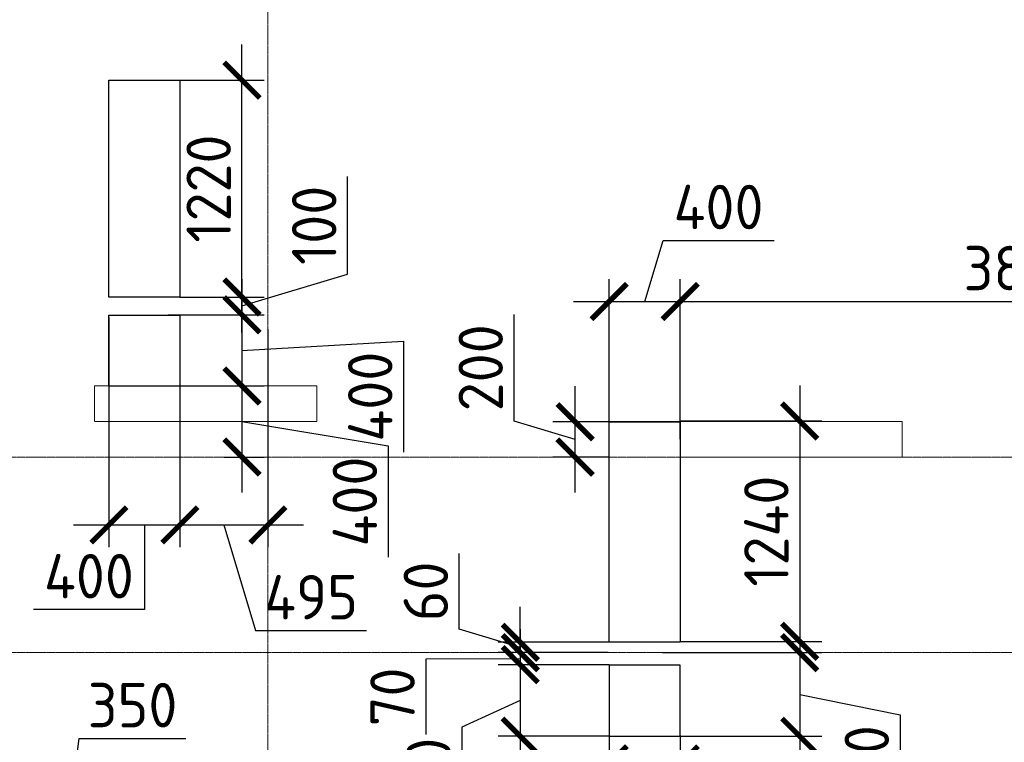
# Model space of a CAD drawing. Header units: millimetres. Extents: x -42044588 to 856694, y -806701 to 941911.
# Tile 883 of 1056: x -156715 to -151174, y -129104 to -125039. Entities that reach past the tile are written whole.
import ezdxf

# ---------------------------------------------------------------- set-up
doc = ezdxf.new("R2010")
doc.units = ezdxf.units.MM
for name, pattern in [('______5', [1100, 800, -100, 100, -100]), ('DASHED', [7, 5, -2, 0]), ('осевая', [50.8, 31.75, -6.35, 6.35, -6.35])]:
    doc.linetypes.add(name, pattern=pattern)
doc.layers.add('Колонна_ бетон', color=7, linetype='Continuous', lineweight=50, true_color=0xb4b496)
for name, color, linetype, lineweight in [('Оси', 40, '______5', 18), ('Перекрытие ж_бетон', 1, 'Continuous', 30), ('РАЗМЕРЫ', 1, 'Continuous', 9)]:
    doc.layers.add(name, color=color, linetype=linetype, lineweight=lineweight)
doc.styles.add('GOST-2.304_Type-B', font='GOST_Common.ttf')
doc.dimstyles.new('СПДС', dxfattribs={"dimscale": 100, "dimtxt": 2.5, "dimasz": 2, "dimexe": 1.25, "dimexo": 0, "dimtad": 1, "dimdec": 0, "dimrnd": 5, "dimtxsty": 'GOST-2.304_Type-B', "dimblk": 'ARCHTICK', "dimcen": 2.5, "dimdle": 2, "dimclrd": 1, "dimclre": 1, "dimclrt": 1, "dimadec": 0, "dimazin": 2, "dimtfac": 0.75, "dimtdec": 0, "dimtmove": 1, "dimatfit": 3, "dimfxl": 0, "dimtolj": 1, "dimarcsym": 0})

# ---------------------------------------------------------------- blocks, each defined once
blk = doc.blocks.new('оси блок 2')
at = {"layer": 'Оси', "color": 16, "linetype": 'осевая', "lineweight": 0, "ltscale": 0.25, "transparency": 33554687}
for p, q in [((-45104.7, -322543), (-45104.7, -347914.1)), ((-89822.3, -332401.3), (-37238.5, -332401.3)), ((-89822.3, -333501.3), (-37238.5, -333501.3))]:
    blk.add_line(p, q, dxfattribs=at)
blk = doc.blocks.new('подложка стн 1-го этажа')
at = {"layer": 'Колонна_ бетон', "color": 252, "linetype": 'DASHED', "lineweight": 0, "ltscale": 0.5, "true_color": 0x939598, "transparency": 33554687}
for p, q in [((47668.8, 20411.8, -200), (47668.8, 20211.8, -200)), ((48918.8, 20411.8, -200), (47668.8, 20411.8, -200)), ((47668.8, 20411.8, -200), (47668.8, 20411.8, -200)), ((48918.8, 20411.8, -200), (48918.8, 20411.8, -200)), ((48918.8, 20211.8, -200), (48918.8, 20411.8, -200)), ((47668.8, 20211.8, -200), (47668.8, 20211.8, -200)), ((48918.8, 20211.8, -200), (47668.8, 20211.8, -200)), ((48918.8, 20211.8, -200), (48918.8, 20211.8, -200)), ((50963.8, 20211.8, -200), (50963.8, 20011.8, -200)), ((50963.8, 20211.8, -200), (50963.8, 20211.8, -200)), ((52213.8, 20211.8, -200), (50963.8, 20211.8, -200)), ((52213.8, 20211.8, -200), (52213.8, 20011.8, -200)), ((52213.8, 20211.8, -200), (52213.8, 20211.8, -200)), ((50963.8, 20011.8, -200), (50963.8, 20011.8, -200)), ((50963.8, 20011.8, -200), (52213.8, 20011.8, -200)), ((52213.8, 20011.8, -200), (52213.8, 20011.8, -200))]:
    blk.add_line(p, q, dxfattribs=at)
blk = doc.blocks.new('_ArchTick')
at = {"color": 0, "linetype": 'ByBlock', "const_width": 0.15}
blk.add_lwpolyline([(-0.5, -0.5), (0.5, 0.5)], dxfattribs=at)
blk = doc.blocks.new('*D2943')
at = {"layer": 'DEFPOINTS', "color": 0, "transparency": 16777216}
for p in [(-153097.7, -128599.5), (-153183.6, -129069.5), (-152325.8, -129069.5)]:
    blk.add_point(p, dxfattribs=at)
at = {"layer": 'РАЗМЕРЫ', "color": 1, "lineweight": -2, "transparency": 16777216}
for p, q in [((-152325.8, -128399.5), (-152325.8, -129269.5)), ((-153097.7, -128599.5), (-152200.8, -128599.5)), ((-152325.8, -128834.5), (-151760.6, -128949.6)), ((-151760.6, -128949.6), (-151760.6, -129574.6)), ((-153183.6, -129069.5), (-152200.8, -129069.5))]:
    blk.add_line(p, q, dxfattribs=at)
at = {"layer": 'РАЗМЕРЫ', "color": 1, "lineweight": -2, "transparency": 16777216, "xscale": 200, "yscale": 200, "zscale": 200}
for p, rotation in [((-152325.8, -128599.5), 90), ((-152325.8, -129069.5), 270)]:
    blk.add_blockref('_ArchTick', p, dxfattribs=dict(at, rotation=rotation))
at = {"layer": 'РАЗМЕРЫ', "color": 1, "lineweight": 0, "transparency": 16777216, "insert": (-151948.1, -129262.1), "char_height": 250, "attachment_point": 5, "rotation": 90, "style": 'GOST-2.304_Type-B'}
blk.add_mtext('\\A1;470', dxfattribs=at)
blk = doc.blocks.new('*D2944')
at = {"layer": 'DEFPOINTS', "color": 0, "transparency": 16777216}
for p in [(-156212.9, -126714.6, 4500), (-155813.3, -126766.8), (-155813.3, -127881.2)]:
    blk.add_point(p, dxfattribs=at)
at = {"layer": 'РАЗМЕРЫ', "color": 1, "lineweight": -2, "transparency": 16777216}
for p, q in [((-156212.9, -126714.6), (-156212.9, -128006.2)), ((-155813.3, -126766.8), (-155813.3, -128006.2)), ((-156412.9, -127881.2), (-155613.3, -127881.2)), ((-156013.1, -127881.2), (-156012.8, -128356.9)), ((-156012.8, -128356.9), (-156637.8, -128356.9))]:
    blk.add_line(p, q, dxfattribs=at)
at = {"layer": 'РАЗМЕРЫ', "color": 1, "lineweight": -2, "transparency": 16777216, "xscale": 200, "yscale": 200, "zscale": 200, "rotation": 180}
blk.add_blockref('_ArchTick', (-156212.9, -127881.2), dxfattribs=at)
at = {"layer": 'РАЗМЕРЫ', "color": 1, "lineweight": -2, "transparency": 16777216, "xscale": 200, "yscale": 200, "zscale": 200}
blk.add_blockref('_ArchTick', (-155813.3, -127881.2), dxfattribs=at)
at = {"layer": 'РАЗМЕРЫ', "color": 1, "lineweight": 0, "transparency": 16777216, "insert": (-156325.3, -128169.4), "char_height": 250, "attachment_point": 5, "style": 'GOST-2.304_Type-B'}
blk.add_mtext('\\A1;400', dxfattribs=at)
blk = doc.blocks.new('*D2945')
at = {"layer": 'DEFPOINTS', "color": 0, "transparency": 16777216}
for p in [(-155878.4, -126699.4, 4500), (-155815.3, -127099.5), (-155463.9, -127099.5)]:
    blk.add_point(p, dxfattribs=at)
at = {"layer": 'РАЗМЕРЫ', "color": 1, "lineweight": -2, "transparency": 16777216}
for p, q in [((-155463.9, -126499.4), (-155463.9, -127299.5)), ((-155878.4, -126699.4), (-155338.9, -126699.4)), ((-155463.9, -126899.5), (-154554.7, -126847)), ((-154554.7, -126847), (-154554.7, -127472)), ((-155815.3, -127099.5), (-155338.9, -127099.5))]:
    blk.add_line(p, q, dxfattribs=at)
at = {"layer": 'РАЗМЕРЫ', "color": 1, "lineweight": -2, "transparency": 16777216, "xscale": 200, "yscale": 200, "zscale": 200}
for p, rotation in [((-155463.9, -126699.4), 90), ((-155463.9, -127099.5), 270)]:
    blk.add_blockref('_ArchTick', p, dxfattribs=dict(at, rotation=rotation))
at = {"layer": 'РАЗМЕРЫ', "color": 1, "lineweight": 0, "transparency": 16777216, "insert": (-154742.2, -127159.5), "char_height": 250, "attachment_point": 5, "rotation": 90, "style": 'GOST-2.304_Type-B'}
blk.add_mtext('\\A1;400', dxfattribs=at)
blk = doc.blocks.new('*D2972')
at = {"layer": 'DEFPOINTS', "color": 0, "transparency": 16777216}
for p in [(-155815.3, -127099.5), (-155564.1, -127499.5), (-155463.9, -127499.5)]:
    blk.add_point(p, dxfattribs=at)
at = {"layer": 'РАЗМЕРЫ', "color": 1, "lineweight": -2, "transparency": 16777216}
for p, q in [((-155463.9, -126899.5), (-155463.9, -127699.5)), ((-155815.3, -127099.5), (-155338.9, -127099.5)), ((-155463.9, -127299.5), (-154641.3, -127437)), ((-154641.3, -127437), (-154641.3, -128062)), ((-155564.1, -127499.5), (-155338.9, -127499.5))]:
    blk.add_line(p, q, dxfattribs=at)
at = {"layer": 'РАЗМЕРЫ', "color": 1, "lineweight": -2, "transparency": 16777216, "xscale": 200, "yscale": 200, "zscale": 200}
for p, rotation in [((-155463.9, -127099.5), 90), ((-155463.9, -127499.5), 270)]:
    blk.add_blockref('_ArchTick', p, dxfattribs=dict(at, rotation=rotation))
at = {"layer": 'РАЗМЕРЫ', "color": 1, "lineweight": 0, "transparency": 16777216, "insert": (-154828.8, -127749.5), "char_height": 250, "attachment_point": 5, "rotation": 90, "style": 'GOST-2.304_Type-B'}
blk.add_mtext('\\A1;400', dxfattribs=at)
blk = doc.blocks.new('*D3089')
at = {"layer": 'DEFPOINTS', "color": 0, "transparency": 16777216}
for p in [(-155813.3, -126766.8), (-155317.9, -126779.5), (-155317.9, -127881.2)]:
    blk.add_point(p, dxfattribs=at)
at = {"layer": 'РАЗМЕРЫ', "color": 1, "lineweight": -2, "transparency": 16777216}
for p, q in [((-155813.3, -126766.8), (-155813.3, -128006.2)), ((-155317.9, -126779.5), (-155317.9, -128006.2)), ((-156013.3, -127881.2), (-155117.9, -127881.2)), ((-155565.6, -127881.2), (-155387.5, -128475)), ((-155387.5, -128475), (-154762.5, -128475))]:
    blk.add_line(p, q, dxfattribs=at)
at = {"layer": 'РАЗМЕРЫ', "color": 1, "lineweight": -2, "transparency": 16777216, "xscale": 200, "yscale": 200, "zscale": 200, "rotation": 180}
blk.add_blockref('_ArchTick', (-155813.3, -127881.2), dxfattribs=at)
at = {"layer": 'РАЗМЕРЫ', "color": 1, "lineweight": -2, "transparency": 16777216, "xscale": 200, "yscale": 200, "zscale": 200}
blk.add_blockref('_ArchTick', (-155317.9, -127881.2), dxfattribs=at)
at = {"layer": 'РАЗМЕРЫ', "color": 1, "lineweight": 0, "transparency": 16777216, "insert": (-155075, -128287.5), "char_height": 250, "attachment_point": 5, "style": 'GOST-2.304_Type-B'}
blk.add_mtext('\\A1;495', dxfattribs=at)
blk = doc.blocks.new('*D3025')
at = {"layer": 'DEFPOINTS', "color": 0, "transparency": 16777216}
for p in [(-155814.1, -126599.4), (-155463.9, -126599.4), (-155878.4, -126699.4, 4500)]:
    blk.add_point(p, dxfattribs=at)
at = {"layer": 'РАЗМЕРЫ', "color": 1, "lineweight": -2, "transparency": 16777216}
for p, q in [((-154870.2, -126471.3), (-154870.2, -125921.3)), ((-155463.9, -126599.4), (-155463.9, -126399.4)), ((-155463.9, -126649.4), (-154870.2, -126471.3)), ((-155814.1, -126599.4), (-155338.9, -126599.4)), ((-155463.9, -126699.4), (-155463.9, -126599.4)), ((-155463.9, -126699.4), (-155463.9, -126599.4)), ((-155878.4, -126699.4), (-155338.9, -126699.4)), ((-155463.9, -126699.4), (-155463.9, -126899.4))]:
    blk.add_line(p, q, dxfattribs=at)
at = {"layer": 'РАЗМЕРЫ', "color": 1, "lineweight": -2, "transparency": 16777216, "xscale": 200, "yscale": 200, "zscale": 200}
for p, rotation in [((-155463.9, -126599.4), 270), ((-155463.9, -126699.4), 90)]:
    blk.add_blockref('_ArchTick', p, dxfattribs=dict(at, rotation=rotation))
at = {"layer": 'РАЗМЕРЫ', "color": 1, "lineweight": 0, "transparency": 16777216, "insert": (-155057.7, -126196.3), "char_height": 250, "attachment_point": 5, "rotation": 90, "style": 'GOST-2.304_Type-B'}
blk.add_mtext('\\A1;100', dxfattribs=at)
blk = doc.blocks.new('*D3026')
at = {"layer": 'DEFPOINTS', "color": 0, "transparency": 16777216}
for p in [(-155814.1, -125379.4), (-155463.9, -125379.4), (-155814.1, -126599.4)]:
    blk.add_point(p, dxfattribs=at)
at = {"layer": 'РАЗМЕРЫ', "color": 1, "lineweight": -2, "transparency": 16777216}
for p, q in [((-155463.9, -126799.4), (-155463.9, -125179.4)), ((-155814.1, -125379.4), (-155338.9, -125379.4)), ((-155814.1, -126599.4), (-155338.9, -126599.4))]:
    blk.add_line(p, q, dxfattribs=at)
at = {"layer": 'РАЗМЕРЫ', "color": 1, "lineweight": -2, "transparency": 16777216, "xscale": 200, "yscale": 200, "zscale": 200}
for p, rotation in [((-155463.9, -125379.4), 90), ((-155463.9, -126599.4), 270)]:
    blk.add_blockref('_ArchTick', p, dxfattribs=dict(at, rotation=rotation))
at = {"layer": 'РАЗМЕРЫ', "color": 1, "lineweight": 0, "transparency": 16777216, "insert": (-155651.4, -125989.4), "char_height": 250, "attachment_point": 5, "rotation": 90, "style": 'GOST-2.304_Type-B'}
blk.add_mtext('\\A1;1220', dxfattribs=at)
blk = doc.blocks.new('*D3034')
at = {"layer": 'DEFPOINTS', "color": 0, "transparency": 16777216}
for p in [(-156668.3, -129919.1), (-156668.3, -130599.5), (-156318.8, -130639.7)]:
    blk.add_point(p, dxfattribs=at)
at = {"layer": 'РАЗМЕРЫ', "color": 1, "lineweight": -2, "transparency": 16777216}
for p, q in [((-156493.5, -129919.1), (-156379.8, -129082.2)), ((-156379.8, -129082.2), (-155779.8, -129082.2)), ((-156668.3, -130599.5), (-156668.3, -129794.1)), ((-156318.8, -130639.7), (-156318.8, -129794.1)), ((-156118.8, -129919.1), (-156868.3, -129919.1))]:
    blk.add_line(p, q, dxfattribs=at)
at = {"layer": 'РАЗМЕРЫ', "color": 1, "lineweight": -2, "transparency": 16777216, "xscale": 200, "yscale": 200, "zscale": 200, "rotation": 180}
blk.add_blockref('_ArchTick', (-156668.3, -129919.1), dxfattribs=at)
at = {"layer": 'РАЗМЕРЫ', "color": 1, "lineweight": -2, "transparency": 16777216, "xscale": 200, "yscale": 200, "zscale": 200}
blk.add_blockref('_ArchTick', (-156318.8, -129919.1), dxfattribs=at)
at = {"layer": 'РАЗМЕРЫ', "color": 1, "lineweight": 0, "transparency": 16777216, "insert": (-156079.8, -128894.7), "char_height": 250, "attachment_point": 5, "style": 'GOST-2.304_Type-B'}
blk.add_mtext('\\A1;350', dxfattribs=at)
blk = doc.blocks.new('*D3064')
at = {"layer": 'DEFPOINTS', "color": 0, "transparency": 16777216}
for p in [(-152998, -126624.3), (-153397.9, -127422.6, 360), (-152998, -127399.5, 360)]:
    blk.add_point(p, dxfattribs=at)
at = {"layer": 'РАЗМЕРЫ', "color": 1, "lineweight": -2, "transparency": 16777216}
for p, q in [((-153198, -126624.3), (-153094.8, -126280.5)), ((-153094.8, -126280.5), (-152469.8, -126280.5)), ((-153397.9, -127422.6), (-153397.9, -126499.3)), ((-152998, -127399.5), (-152998, -126499.3)), ((-153597.9, -126624.3), (-152798, -126624.3))]:
    blk.add_line(p, q, dxfattribs=at)
at = {"layer": 'РАЗМЕРЫ', "color": 1, "lineweight": -2, "transparency": 16777216, "xscale": 200, "yscale": 200, "zscale": 200, "rotation": 180}
blk.add_blockref('_ArchTick', (-153397.9, -126624.3), dxfattribs=at)
at = {"layer": 'РАЗМЕРЫ', "color": 1, "lineweight": -2, "transparency": 16777216, "xscale": 200, "yscale": 200, "zscale": 200}
blk.add_blockref('_ArchTick', (-152998, -126624.3), dxfattribs=at)
at = {"layer": 'РАЗМЕРЫ', "color": 1, "lineweight": 0, "transparency": 16777216, "insert": (-152782.3, -126093), "char_height": 250, "attachment_point": 5, "style": 'GOST-2.304_Type-B'}
blk.add_mtext('\\A1;400', dxfattribs=at)
blk = doc.blocks.new('*D3117')
at = {"layer": 'DEFPOINTS', "color": 0, "transparency": 16777216}
for p in [(-149117.9, -126624.3), (-149117.9, -126810.4), (-152998, -127399.5, 360)]:
    blk.add_point(p, dxfattribs=at)
at = {"layer": 'РАЗМЕРЫ', "color": 1, "lineweight": -2, "transparency": 16777216}
for p, q in [((-152998, -127399.5), (-152998, -126499.3)), ((-149117.9, -126810.4), (-149117.9, -126499.3)), ((-153198, -126624.3), (-148917.9, -126624.3))]:
    blk.add_line(p, q, dxfattribs=at)
at = {"layer": 'РАЗМЕРЫ', "color": 1, "lineweight": -2, "transparency": 16777216, "xscale": 200, "yscale": 200, "zscale": 200, "rotation": 180}
blk.add_blockref('_ArchTick', (-152998, -126624.3), dxfattribs=at)
at = {"layer": 'РАЗМЕРЫ', "color": 1, "lineweight": -2, "transparency": 16777216, "xscale": 200, "yscale": 200, "zscale": 200}
blk.add_blockref('_ArchTick', (-149117.9, -126624.3), dxfattribs=at)
at = {"layer": 'РАЗМЕРЫ', "color": 1, "lineweight": 0, "transparency": 16777216, "insert": (-151058, -126436.8), "char_height": 250, "attachment_point": 5, "style": 'GOST-2.304_Type-B'}
blk.add_mtext('\\A1;3880', dxfattribs=at)
blk = doc.blocks.new('*D2904')
at = {"layer": 'DEFPOINTS', "color": 0, "transparency": 16777216}
for p in [(-152997.7, -127296.3), (-152997.7, -128536.3), (-152325.8, -128536.3)]:
    blk.add_point(p, dxfattribs=at)
at = {"layer": 'РАЗМЕРЫ', "color": 1, "lineweight": -2, "transparency": 16777216}
for p, q in [((-152325.8, -127096.3), (-152325.8, -128736.3)), ((-152997.7, -127296.3), (-152200.8, -127296.3)), ((-152997.7, -128536.3), (-152200.8, -128536.3))]:
    blk.add_line(p, q, dxfattribs=at)
at = {"layer": 'РАЗМЕРЫ', "color": 1, "lineweight": -2, "transparency": 16777216, "xscale": 200, "yscale": 200, "zscale": 200}
for p, rotation in [((-152325.8, -127296.3), 90), ((-152325.8, -128536.3), 270)]:
    blk.add_blockref('_ArchTick', p, dxfattribs=dict(at, rotation=rotation))
at = {"layer": 'РАЗМЕРЫ', "color": 1, "lineweight": 0, "transparency": 16777216, "insert": (-152513.3, -127916.3), "char_height": 250, "attachment_point": 5, "rotation": 90, "style": 'GOST-2.304_Type-B'}
blk.add_mtext('\\A1;1240', dxfattribs=at)
blk = doc.blocks.new('*D2905')
at = {"layer": 'DEFPOINTS', "color": 0, "transparency": 16777216}
for p in [(-153589.4, -127301.3), (-152997.7, -127301.3), (-153397.7, -127499.5)]:
    blk.add_point(p, dxfattribs=at)
at = {"layer": 'РАЗМЕРЫ', "color": 1, "lineweight": -2, "transparency": 16777216}
for p, q in [((-153933.1, -127297.3), (-153933.1, -126697.3)), ((-153589.4, -127699.5), (-153589.4, -127101.3)), ((-153589.4, -127400.4), (-153933.1, -127297.3)), ((-152997.7, -127301.3), (-153714.4, -127301.3)), ((-153397.7, -127499.5), (-153714.4, -127499.5))]:
    blk.add_line(p, q, dxfattribs=at)
at = {"layer": 'РАЗМЕРЫ', "color": 1, "lineweight": -2, "transparency": 16777216, "xscale": 200, "yscale": 200, "zscale": 200}
for p, rotation in [((-153589.4, -127301.3), 90), ((-153589.4, -127499.5), 270)]:
    blk.add_blockref('_ArchTick', p, dxfattribs=dict(at, rotation=rotation))
at = {"layer": 'РАЗМЕРЫ', "color": 1, "lineweight": 0, "transparency": 16777216, "insert": (-154120.6, -126997.3), "char_height": 250, "attachment_point": 5, "rotation": 90, "style": 'GOST-2.304_Type-B'}
blk.add_mtext('\\A1;200', dxfattribs=at)
blk = doc.blocks.new('*D2906')
at = {"layer": 'DEFPOINTS', "color": 0, "transparency": 16777216}
for p in [(-153397.7, -129064.6), (-152998, -129064.6), (-152998, -129225.3)]:
    blk.add_point(p, dxfattribs=at)
at = {"layer": 'РАЗМЕРЫ', "color": 1, "lineweight": -2, "transparency": 16777216}
for p, q in [((-153397.7, -129064.6), (-153397.7, -129350.3)), ((-152998, -129064.6), (-152998, -129350.3)), ((-153597.7, -129225.3), (-152798, -129225.3)), ((-153197.9, -129225.3), (-153019.7, -129819)), ((-153019.7, -129819), (-152394.7, -129819))]:
    blk.add_line(p, q, dxfattribs=at)
at = {"layer": 'РАЗМЕРЫ', "color": 1, "lineweight": -2, "transparency": 16777216, "xscale": 200, "yscale": 200, "zscale": 200, "rotation": 180}
blk.add_blockref('_ArchTick', (-153397.7, -129225.3), dxfattribs=at)
at = {"layer": 'РАЗМЕРЫ', "color": 1, "lineweight": -2, "transparency": 16777216, "xscale": 200, "yscale": 200, "zscale": 200}
blk.add_blockref('_ArchTick', (-152998, -129225.3), dxfattribs=at)
at = {"layer": 'РАЗМЕРЫ', "color": 1, "lineweight": 0, "transparency": 16777216, "insert": (-152707.2, -129631.5), "char_height": 250, "attachment_point": 5, "style": 'GOST-2.304_Type-B'}
blk.add_mtext('\\A1;400', dxfattribs=at)
blk = doc.blocks.new('*D2907')
at = {"layer": 'DEFPOINTS', "color": 0, "transparency": 16777216}
for p in [(-153397.7, -128667.2), (-153898.1, -129069.6), (-153397.7, -129069.6)]:
    blk.add_point(p, dxfattribs=at)
at = {"layer": 'РАЗМЕРЫ', "color": 1, "lineweight": -2, "transparency": 16777216}
for p, q in [((-153898.1, -128467.2), (-153898.1, -129269.6)), ((-153397.7, -128667.2), (-154023.1, -128667.2)), ((-153898.1, -128868.4), (-154226.4, -129018.8)), ((-154226.4, -129018.8), (-154226.4, -129643.8)), ((-153397.7, -129069.6), (-154023.1, -129069.6))]:
    blk.add_line(p, q, dxfattribs=at)
at = {"layer": 'РАЗМЕРЫ', "color": 1, "lineweight": -2, "transparency": 16777216, "xscale": 200, "yscale": 200, "zscale": 200}
for p, rotation in [((-153898.1, -128667.2), 90), ((-153898.1, -129069.6), 270)]:
    blk.add_blockref('_ArchTick', p, dxfattribs=dict(at, rotation=rotation))
at = {"layer": 'РАЗМЕРЫ', "color": 1, "lineweight": 0, "transparency": 16777216, "insert": (-154413.9, -129331.3), "char_height": 250, "attachment_point": 5, "rotation": 90, "style": 'GOST-2.304_Type-B'}
blk.add_mtext('\\A1;400', dxfattribs=at)
blk = doc.blocks.new('*D3077')
at = {"layer": 'DEFPOINTS', "color": 0, "transparency": 16777216}
for p in [(-153402.8, -128599.5), (-153898.1, -128667.2), (-153397.7, -128667.2)]:
    blk.add_point(p, dxfattribs=at)
at = {"layer": 'РАЗМЕРЫ', "color": 1, "lineweight": -2, "transparency": 16777216}
for p, q in [((-153898.1, -128599.5), (-153898.1, -128399.5)), ((-153898.1, -128633.4), (-154429.3, -128636.2)), ((-154429.3, -128636.2), (-154429.3, -129060.1)), ((-153402.8, -128599.5), (-154023.1, -128599.5)), ((-153898.1, -128599.5), (-153898.1, -128667.2)), ((-153898.1, -128599.5), (-153898.1, -128667.2)), ((-153397.7, -128667.2), (-154023.1, -128667.2)), ((-153898.1, -128667.2), (-153898.1, -128867.2))]:
    blk.add_line(p, q, dxfattribs=at)
at = {"layer": 'РАЗМЕРЫ', "color": 1, "lineweight": -2, "transparency": 16777216, "xscale": 200, "yscale": 200, "zscale": 200}
for p, rotation in [((-153898.1, -128599.5), 270), ((-153898.1, -128667.2), 90)]:
    blk.add_blockref('_ArchTick', p, dxfattribs=dict(at, rotation=rotation))
at = {"layer": 'РАЗМЕРЫ', "color": 1, "lineweight": 0, "transparency": 16777216, "insert": (-154616.8, -128848.1), "char_height": 250, "attachment_point": 5, "rotation": 90, "style": 'GOST-2.304_Type-B'}
blk.add_mtext('\\A1;70', dxfattribs=at)
blk = doc.blocks.new('*D2908')
at = {"layer": 'DEFPOINTS', "color": 0, "transparency": 16777216}
for p in [(-153898.1, -128541.3), (-153397.7, -128541.3), (-153402.8, -128599.5)]:
    blk.add_point(p, dxfattribs=at)
at = {"layer": 'РАЗМЕРЫ', "color": 1, "lineweight": -2, "transparency": 16777216}
for p, q in [((-154241.8, -128467.3), (-154241.8, -128042.3)), ((-153898.1, -128541.3), (-153898.1, -128341.3)), ((-153898.1, -128570.4), (-154241.8, -128467.3)), ((-153397.7, -128541.3), (-154023.1, -128541.3)), ((-153898.1, -128599.5), (-153898.1, -128541.3)), ((-153898.1, -128599.5), (-153898.1, -128541.3)), ((-153402.8, -128599.5), (-154023.1, -128599.5)), ((-153898.1, -128599.5), (-153898.1, -128799.5))]:
    blk.add_line(p, q, dxfattribs=at)
at = {"layer": 'РАЗМЕРЫ', "color": 1, "lineweight": -2, "transparency": 16777216, "xscale": 200, "yscale": 200, "zscale": 200}
for p, rotation in [((-153898.1, -128541.3), 270), ((-153898.1, -128599.5), 90)]:
    blk.add_blockref('_ArchTick', p, dxfattribs=dict(at, rotation=rotation))
at = {"layer": 'РАЗМЕРЫ', "color": 1, "lineweight": 0, "transparency": 16777216, "insert": (-154429.3, -128254.8), "char_height": 250, "attachment_point": 5, "rotation": 90, "style": 'GOST-2.304_Type-B'}
blk.add_mtext('\\A1;60', dxfattribs=at)
blk = doc.blocks.new('блочина')
at = {"layer": 'Перекрытие ж_бетон', "color": 4}
for points in [[(143316.6, 63299.7), (143716.6, 63299.7), (143716.6, 62079.7), (143316.6, 62079.7)], [(146133, 61377.8), (146533, 61377.8), (146533, 60137.8), (146133, 60137.8)]]:
    blk.add_lwpolyline(points, close=True, dxfattribs=at)
at = {"layer": 'Перекрытие ж_бетон', "color": 4, "elevation": 4500}
blk.add_lwpolyline([(143317.8, 61977.7), (143716.4, 61977.7), (143716.4, 61577.6), (143317.8, 61577.6)], close=True, dxfattribs=at)
at = {"layer": 'РАЗМЕРЫ', "color": 4, "lineweight": 30}
blk.add_lwpolyline([(146532.7, 60009.6), (146133, 60009.6), (146133, 59609.6), (146532.7, 59609.6)], close=True, dxfattribs=at)

msp = doc.modelspace()

# ---------------------------------------------------------------- block references
for name, p in [('подложка стн 1-го этажа', (-203961.961, -147511.308, 560)), ('блочина', (-299530.716, -188679.158))]:
    msp.add_blockref(name, p)
at = {"layer": 'РАЗМЕРЫ'}
msp.add_blockref('оси блок 2', (-110213.32, 204901.809), dxfattribs=at)

# ---------------------------------------------------------------- dimensions: what is measured, and where the dimension line sits
at = {"layer": 'РАЗМЕРЫ', "lineweight": 0}
for base, p1, p2, picture, middle in [((-155463.904, -125379.426), (-155814.083, -126599.426), (-155814.083, -125379.426), '*D3026', (-155651.404, -125989.426)), ((-155463.904, -126599.426), (-155878.355, -126699.426, 4500), (-155814.083, -126599.426), '*D3025', (-155057.654, -126408.801)), ((-153589.394, -127301.33), (-153397.691, -127499.513), (-152997.691, -127301.33), '*D2905', (-154120.644, -127234.797)), ((-152325.782, -128536.33), (-152997.691, -127296.33), (-152997.691, -128536.33), '*D2904', (-152513.282, -127916.33)), ((-153898.077, -128541.33), (-153402.823, -128599.513), (-153397.691, -128541.33), '*D2908', (-154429.327, -128404.797))]:
    dim = msp.add_linear_dim(base=base, p1=p1, p2=p2, angle=90, dimstyle='СПДС', override={"dimrnd": 5}, dxfattribs=at)
    dim.commit()
    dim.dimension.update_dxf_attribs({"geometry": picture, "text_midpoint": middle})
for base, p1, p2, picture, middle in [((-152998.036, -126624.278), (-153397.879, -127422.647, 360), (-152998.036, -127399.513, 360), '*D3064', (-153032.333, -126093.028)), ((-149117.896, -126624.278), (-152998.036, -127399.513, 360), (-149117.896, -126810.364), '*D3117', (-151057.966, -126436.778)), ((-155317.896, -127881.216), (-155813.287, -126766.803), (-155317.896, -126779.547), '*D3089', (-155324.966, -128287.466))]:
    dim = msp.add_linear_dim(base=base, p1=p1, p2=p2, dimstyle='СПДС', override={"dimrnd": 5}, dxfattribs=at)
    dim.commit()
    dim.dimension.update_dxf_attribs({"geometry": picture, "text_midpoint": middle})
for base, p1, p2, picture, middle in [((-155463.904, -127099.514), (-155878.355, -126699.426, 4500), (-155815.269, -127099.514), '*D2945', (-154554.706, -126909.534)), ((-155463.904, -127499.513), (-155815.269, -127099.514), (-155564.115, -127499.513), '*D2972', (-154641.292, -127499.513)), ((-152325.782, -129069.514), (-153097.691, -128599.513), (-153183.576, -129069.514), '*D2943', (-151760.581, -129012.058))]:
    dim = msp.add_linear_dim(base=base, p1=p1, p2=p2, angle=90, dimstyle='СПДС', override={"dimrnd": 5}, dxfattribs=at)
    dim.commit()
    dim.dimension.update_dxf_attribs({"geometry": picture, "text_midpoint": middle, "dimtype": 160})
for base, p1, p2, picture, middle in [((-155813.287, -127881.216), (-156212.894, -126714.624, 4500), (-155813.287, -126766.803), '*D2944', (-156075.266, -128356.92)), ((-156668.284, -129919.086), (-156318.783, -130639.721), (-156668.284, -130599.513), '*D3034', (-156317.303, -129082.206))]:
    dim = msp.add_linear_dim(base=base, p1=p1, p2=p2, dimstyle='СПДС', override={"dimrnd": 5}, dxfattribs=at)
    dim.commit()
    dim.dimension.update_dxf_attribs({"geometry": picture, "text_midpoint": middle, "dimtype": 160})
for base, p1, p2, picture, middle in [((-153898.077, -128667.232), (-153402.823, -128599.513), (-153397.691, -128667.232), '*D3077', (-154429.327, -128698.703)), ((-153898.077, -129069.584), (-153397.691, -128667.232), (-153397.691, -129069.584), '*D2907', (-154226.423, -129081.275))]:
    dim = msp.add_linear_dim(base=base, p1=p1, p2=p2, angle=90, dimstyle='СПДС', dxfattribs=at)
    dim.commit()
    dim.dimension.update_dxf_attribs({"geometry": picture, "text_midpoint": middle, "dimtype": 160})
dim = msp.add_linear_dim(base=(-152998.036, -129225.252), p1=(-153397.691, -129064.584), p2=(-152998.036, -129064.584), dimstyle='СПДС', dxfattribs=at)
dim.commit()
dim.dimension.update_dxf_attribs({"geometry": '*D2906', "text_midpoint": (-152957.239, -129631.502)})

doc.saveas('drawing.dxf')
